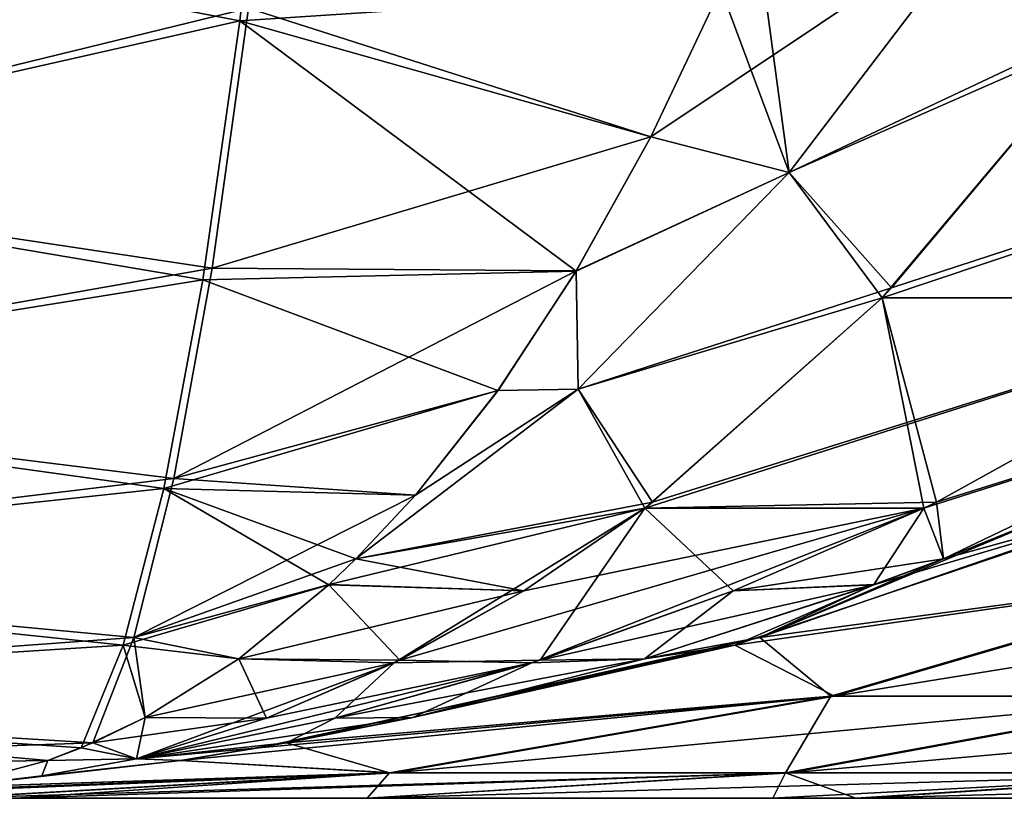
# Model space of a CAD drawing. Header units: millimetres. Extents: x -39 to 39, y -2 to 145.
# Tile 541 of 656: x 19.978 to 21.133, y -2 to -1.087. Entities that reach past the tile are written whole.
import ezdxf

# ---------------------------------------------------------------- set-up
doc = ezdxf.new("R2010")
doc.units = ezdxf.units.MM
doc.header["$LTSCALE"] = 65.185185
for name, color, linetype in [('182', 7, 'CONTINUOUS'), ('231', 7, 'CONTINUOUS'), ('232', 7, 'CONTINUOUS'), ('233', 7, 'CONTINUOUS'), ('239', 7, 'CONTINUOUS'), ('240', 7, 'CONTINUOUS'), ('261', 7, 'CONTINUOUS'), ('262', 7, 'CONTINUOUS'), ('354', 7, 'CONTINUOUS'), ('355', 7, 'CONTINUOUS')]:
    doc.layers.add(name, color=color, linetype=linetype)

msp = doc.modelspace()

# ---------------------------------------------------------------- linework, layer by layer
at = {"layer": '182', "linetype": 'Continuous'}
for points in [[(25.6621, -2, -19.0072), (22.757, -2, -16.818), (-25.6621, -2, -19.0072), (25.6621, -2, -19.0072)], [(-25.6621, -2, -19.0072), (22.757, -2, -16.818), (-22.757, -2, -16.818), (-25.6621, -2, -19.0072)], [(-25.6124, -2, -19.3134), (25.6621, -2, -19.0072), (-25.6621, -2, -19.0072), (-25.6124, -2, -19.3134)], [(-25.6621, -2, 19.0072), (-22.757, -2, 16.818), (25.6621, -2, 19.0072), (-25.6621, -2, 19.0072)], [(-25.6124, -2, 19.3134), (-25.6621, -2, 19.0072), (25.6124, -2, 19.3134), (-25.6124, -2, 19.3134)], [(25.6124, -2, 19.3134), (-25.6621, -2, 19.0072), (25.6621, -2, 19.0072), (25.6124, -2, 19.3134)], [(25.6124, -2, -19.3134), (25.6621, -2, -19.0072), (-25.6124, -2, -19.3134), (25.6124, -2, -19.3134)], [(-25.5716, -2, -19.6218), (25.6124, -2, -19.3134), (-25.6124, -2, -19.3134), (-25.5716, -2, -19.6218)], [(-25.5716, -2, 19.6218), (-25.6124, -2, 19.3134), (25.5716, -2, 19.6218), (-25.5716, -2, 19.6218)], [(25.5716, -2, 19.6218), (-25.6124, -2, 19.3134), (25.6124, -2, 19.3134), (25.5716, -2, 19.6218)], [(25.5716, -2, -19.6218), (25.6124, -2, -19.3134), (-25.5716, -2, -19.6218), (25.5716, -2, -19.6218)], [(-24.9558, -2, -19.8896), (25.5716, -2, -19.6218), (-25.5716, -2, -19.6218), (-24.9558, -2, -19.8896)], [(-24.9455, -2, 19.8944), (-25.5716, -2, 19.6218), (24.9558, -2, 19.8896), (-24.9455, -2, 19.8944)], [(24.9558, -2, 19.8896), (-25.5716, -2, 19.6218), (25.5716, -2, 19.6218), (24.9558, -2, 19.8896)], [(24.9455, -2, -19.8944), (25.5716, -2, -19.6218), (-24.9558, -2, -19.8896), (24.9455, -2, -19.8944)], [(-24.7834, -2, -19.973), (24.9455, -2, -19.8944), (-24.9558, -2, -19.8896), (-24.7834, -2, -19.973)], [(-24.7838, -2, 19.9728), (-24.9455, -2, 19.8944), (24.7834, -2, 19.973), (-24.7838, -2, 19.9728)], [(24.7834, -2, 19.973), (-24.9455, -2, 19.8944), (24.9558, -2, 19.8896), (24.7834, -2, 19.973)], [(-24.0289, -2, 20.3857), (-24.7838, -2, 19.9728), (24.0289, -2, 20.3857), (-24.0289, -2, 20.3857)], [(24.0289, -2, 20.3857), (-24.7838, -2, 19.9728), (24.7834, -2, 19.973), (24.0289, -2, 20.3857)], [(24.7838, -2, -19.9728), (24.9455, -2, -19.8944), (-24.7834, -2, -19.973), (24.7838, -2, -19.9728)], [(-24.0289, -2, -20.3857), (24.7838, -2, -19.9728), (-24.7834, -2, -19.973), (-24.0289, -2, -20.3857)], [(24.0289, -2, -20.3857), (24.7838, -2, -19.9728), (-24.0289, -2, -20.3857), (24.0289, -2, -20.3857)], [(-23.3054, -2, -20.8616), (24.0289, -2, -20.3857), (-24.0289, -2, -20.3857), (-23.3054, -2, -20.8616)], [(-23.3063, -2, 20.861), (-24.0289, -2, 20.3857), (23.3054, -2, 20.8616), (-23.3063, -2, 20.861)], [(23.3054, -2, 20.8616), (-24.0289, -2, 20.3857), (24.0289, -2, 20.3857), (23.3054, -2, 20.8616)], [(-23.1622, -2, 20.9661), (-23.3063, -2, 20.861), (23.1714, -2, 20.9592), (-23.1622, -2, 20.9661)], [(23.1714, -2, 20.9592), (-23.3063, -2, 20.861), (23.3054, -2, 20.8616), (23.1714, -2, 20.9592)], [(23.3063, -2, -20.861), (24.0289, -2, -20.3857), (-23.3054, -2, -20.8616), (23.3063, -2, -20.861)], [(-23.1714, -2, -20.9592), (23.3063, -2, -20.861), (-23.3054, -2, -20.8616), (-23.1714, -2, -20.9592)], [(23.1622, -2, -20.9661), (23.3063, -2, -20.861), (-23.1714, -2, -20.9592), (23.1622, -2, -20.9661)], [(-22.6214, -2, -21.3954), (23.1622, -2, -20.9661), (-23.1714, -2, -20.9592), (-22.6214, -2, -21.3954)], [(-22.6222, -2, 21.3947), (-23.1622, -2, 20.9661), (22.6214, -2, 21.3954), (-22.6222, -2, 21.3947)], [(22.6214, -2, 21.3954), (-23.1622, -2, 20.9661), (23.1714, -2, 20.9592), (22.6214, -2, 21.3954)], [(22.757, -2, -16.818), (0, -2, -16.4306), (-22.757, -2, -16.818), (22.757, -2, -16.818)], [(-22.757, -2, 16.818), (0, -2, 16.4306), (22.757, -2, 16.818), (-22.757, -2, 16.818)], [(25.6621, -2, 19.0072), (-22.757, -2, 16.818), (22.757, -2, 16.818), (25.6621, -2, 19.0072)], [(-22.3576, -2, 21.6271), (-22.6222, -2, 21.3947), (22.366, -2, 21.6194), (-22.3576, -2, 21.6271)], [(22.366, -2, 21.6194), (-22.6222, -2, 21.3947), (22.6214, -2, 21.3954), (22.366, -2, 21.6194)], [(22.6222, -2, -21.3947), (23.1622, -2, -20.9661), (-22.6214, -2, -21.3954), (22.6222, -2, -21.3947)], [(-22.366, -2, -21.6194), (22.6222, -2, -21.3947), (-22.6214, -2, -21.3954), (-22.366, -2, -21.6194)], [(22.3576, -2, -21.6271), (22.6222, -2, -21.3947), (-22.366, -2, -21.6194), (22.3576, -2, -21.6271)], [(-21.9832, -2, -21.984), (22.3576, -2, -21.6271), (-22.366, -2, -21.6194), (-21.9832, -2, -21.984)], [(-21.984, -2, 21.9832), (-22.3576, -2, 21.6271), (21.9832, -2, 21.984), (-21.984, -2, 21.9832)], [(21.9832, -2, 21.984), (-22.3576, -2, 21.6271), (22.366, -2, 21.6194), (21.9832, -2, 21.984)], [(-21.6194, -2, 22.366), (-21.984, -2, 21.9832), (21.6271, -2, 22.3576), (-21.6194, -2, 22.366)], [(21.6271, -2, 22.3576), (-21.984, -2, 21.9832), (21.9832, -2, 21.984), (21.6271, -2, 22.3576)], [(21.984, -2, -21.9832), (22.3576, -2, -21.6271), (-21.9832, -2, -21.984), (21.984, -2, -21.9832)], [(-21.6271, -2, -22.3576), (21.984, -2, -21.9832), (-21.9832, -2, -21.984), (-21.6271, -2, -22.3576)], [(21.6194, -2, -22.366), (21.984, -2, -21.9832), (-21.6271, -2, -22.3576), (21.6194, -2, -22.366)], [(-21.3947, -2, -22.6222), (21.6194, -2, -22.366), (-21.6271, -2, -22.3576), (-21.3947, -2, -22.6222)], [(-21.3954, -2, 22.6214), (-21.6194, -2, 22.366), (21.3947, -2, 22.6222), (-21.3954, -2, 22.6214)], [(21.3947, -2, 22.6222), (-21.6194, -2, 22.366), (21.6271, -2, 22.3576), (21.3947, -2, 22.6222)], [(-20.9592, -2, 23.1714), (-21.3954, -2, 22.6214), (20.9661, -2, 23.1622), (-20.9592, -2, 23.1714)], [(20.9661, -2, 23.1622), (-21.3954, -2, 22.6214), (21.3947, -2, 22.6222), (20.9661, -2, 23.1622)], [(21.3954, -2, -22.6214), (21.6194, -2, -22.366), (-21.3947, -2, -22.6222), (21.3954, -2, -22.6214)], [(-20.9661, -2, -23.1622), (21.3954, -2, -22.6214), (-21.3947, -2, -22.6222), (-20.9661, -2, -23.1622)], [(20.9592, -2, -23.1714), (21.3954, -2, -22.6214), (-20.9661, -2, -23.1622), (20.9592, -2, -23.1714)], [(-20.861, -2, -23.3063), (20.9592, -2, -23.1714), (-20.9661, -2, -23.1622), (-20.861, -2, -23.3063)], [(-20.8616, -2, 23.3054), (-20.9592, -2, 23.1714), (20.861, -2, 23.3063), (-20.8616, -2, 23.3054)], [(20.861, -2, 23.3063), (-20.9592, -2, 23.1714), (20.9661, -2, 23.1622), (20.861, -2, 23.3063)], [(-20.3857, -2, 24.0289), (-20.8616, -2, 23.3054), (20.3857, -2, 24.0289), (-20.3857, -2, 24.0289)], [(20.3857, -2, 24.0289), (-20.8616, -2, 23.3054), (20.861, -2, 23.3063), (20.3857, -2, 24.0289)], [(20.8616, -2, -23.3054), (20.9592, -2, -23.1714), (-20.861, -2, -23.3063), (20.8616, -2, -23.3054)], [(-20.3857, -2, -24.0289), (20.8616, -2, -23.3054), (-20.861, -2, -23.3063), (-20.3857, -2, -24.0289)], [(20.3857, -2, -24.0289), (20.8616, -2, -23.3054), (-20.3857, -2, -24.0289), (20.3857, -2, -24.0289)], [(-19.9728, -2, -24.7838), (20.3857, -2, -24.0289), (-20.3857, -2, -24.0289), (-19.9728, -2, -24.7838)], [(19.9728, -2, 24.7838), (-20.3857, -2, 24.0289), (20.3857, -2, 24.0289), (19.9728, -2, 24.7838)], [(19.973, -2, -24.7834), (20.3857, -2, -24.0289), (-19.9728, -2, -24.7838), (19.973, -2, -24.7834)], [(1.095, -2, -16.3952), (0, -2, -16.4306), (22.757, -2, -16.818), (1.095, -2, -16.3952)], [(0, -2, 16.4306), (1.0946, -2, 16.3952), (22.757, -2, 16.818), (0, -2, 16.4306)], [(1.0946, -2, 16.3952), (2.1873, -2, 16.2847), (22.757, -2, 16.818), (1.0946, -2, 16.3952)], [(2.1881, -2, -16.2846), (1.095, -2, -16.3952), (22.757, -2, -16.818), (2.1881, -2, -16.2846)], [(2.1873, -2, 16.2847), (3.2814, -2, 16.0991), (22.757, -2, 16.818), (2.1873, -2, 16.2847)], [(3.2826, -2, -16.0988), (2.1881, -2, -16.2846), (22.757, -2, -16.818), (3.2826, -2, -16.0988)], [(3.2814, -2, 16.0991), (4.3716, -2, 15.8384), (22.757, -2, 16.818), (3.2814, -2, 16.0991)], [(4.3733, -2, -15.838), (3.2826, -2, -16.0988), (25.9433, -2, -11.2991), (4.3733, -2, -15.838)], [(25.9433, -2, -11.2991), (3.2826, -2, -16.0988), (22.757, -2, -16.818), (25.9433, -2, -11.2991)], [(4.3716, -2, 15.8384), (5.4428, -2, 15.5025), (22.757, -2, 16.818), (4.3716, -2, 15.8384)], [(5.4448, -2, -15.5018), (4.3733, -2, -15.838), (25.9433, -2, -11.2991), (5.4448, -2, -15.5018)], [(5.4428, -2, 15.5025), (6.4966, -2, 15.0915), (22.757, -2, 16.818), (5.4428, -2, 15.5025)], [(6.4988, -2, -15.0906), (5.4448, -2, -15.5018), (25.9433, -2, -11.2991), (6.4988, -2, -15.0906)], [(6.4966, -2, 15.0915), (7.5171, -2, 14.61), (22.757, -2, 16.818), (6.4966, -2, 15.0915)], [(7.5193, -2, -14.6089), (6.4988, -2, -15.0906), (25.9433, -2, -11.2991), (7.5193, -2, -14.6089)], [(7.5171, -2, 14.61), (8.5059, -2, 14.0571), (22.757, -2, 16.818), (7.5171, -2, 14.61)], [(8.5079, -2, -14.056), (7.5193, -2, -14.6089), (25.9433, -2, -11.2991), (8.5079, -2, -14.056)], [(8.5059, -2, 14.0571), (9.4504, -2, 13.4409), (22.757, -2, 16.818), (8.5059, -2, 14.0571)], [(9.4522, -2, -13.4396), (8.5079, -2, -14.056), (25.9433, -2, -11.2991), (9.4522, -2, -13.4396)], [(9.4504, -2, 13.4409), (10.3492, -2, 12.7614), (22.757, -2, 16.818), (9.4504, -2, 13.4409)], [(10.3508, -2, -12.7602), (9.4522, -2, -13.4396), (25.9433, -2, -11.2991), (10.3508, -2, -12.7602)], [(10.3492, -2, 12.7614), (11.1973, -2, 12.0245), (22.757, -2, 16.818), (10.3492, -2, 12.7614)], [(11.1986, -2, -12.0232), (10.3508, -2, -12.7602), (25.9433, -2, -11.2991), (11.1986, -2, -12.0232)], [(11.1973, -2, 12.0245), (11.9918, -2, 11.2322), (25.9433, -2, 11.2991), (11.1973, -2, 12.0245)], [(22.757, -2, 16.818), (11.1973, -2, 12.0245), (25.9433, -2, 11.2991), (22.757, -2, 16.818)], [(11.993, -2, -11.2308), (11.1986, -2, -12.0232), (25.9433, -2, -11.2991), (11.993, -2, -11.2308)], [(11.9918, -2, 11.2322), (12.7304, -2, 10.3877), (29.669, -2, 10.6167), (11.9918, -2, 11.2322)], [(11.9918, -2, 11.2322), (29.669, -2, 10.6167), (25.9433, -2, 11.2991), (11.9918, -2, 11.2322)], [(12.7315, -2, -10.3863), (11.993, -2, -11.2308), (29.669, -2, -10.6168), (12.7315, -2, -10.3863)], [(29.669, -2, -10.6168), (11.993, -2, -11.2308), (25.9433, -2, -11.2991), (29.669, -2, -10.6168)], [(12.7304, -2, 10.3877), (13.4093, -2, 9.4948), (29.7193, -2, 9.7533), (12.7304, -2, 10.3877)], [(29.669, -2, 10.6167), (12.7304, -2, 10.3877), (29.7193, -2, 9.7533), (29.669, -2, 10.6167)], [(13.4104, -2, -9.4933), (12.7315, -2, -10.3863), (29.737, -2, -9.5874), (13.4104, -2, -9.4933)], [(29.737, -2, -9.5874), (12.7315, -2, -10.3863), (29.7194, -2, -9.7523), (29.737, -2, -9.5874)], [(29.7194, -2, -9.7523), (12.7315, -2, -10.3863), (29.669, -2, -10.6168), (29.7194, -2, -9.7523)], [(13.4093, -2, 9.4948), (14.0275, -2, 8.5553), (29.8395, -2, 8.8941), (13.4093, -2, 9.4948)], [(29.7193, -2, 9.7533), (13.4093, -2, 9.4948), (29.7383, -2, 9.576), (29.7193, -2, 9.7533)], [(29.7383, -2, 9.576), (13.4093, -2, 9.4948), (29.8395, -2, 8.8941), (29.7383, -2, 9.576)], [(14.0285, -2, -8.5537), (13.4104, -2, -9.4933), (29.906, -2, -8.5598), (14.0285, -2, -8.5537)], [(29.906, -2, -8.5598), (13.4104, -2, -9.4933), (29.8397, -2, -8.8931), (29.906, -2, -8.5598)], [(29.8397, -2, -8.8931), (13.4104, -2, -9.4933), (29.737, -2, -9.5874), (29.8397, -2, -8.8931)], [(14.0275, -2, 8.5553), (14.5789, -2, 7.5772), (29.9084, -2, 8.5486), (14.0275, -2, 8.5553)], [(29.8395, -2, 8.8941), (14.0275, -2, 8.5553), (29.9084, -2, 8.5486), (29.8395, -2, 8.8941)], [(14.5798, -2, -7.5755), (14.0285, -2, -8.5537), (30.0303, -2, -8.046), (14.5798, -2, -7.5755)], [(30.0303, -2, -8.046), (14.0285, -2, -8.5537), (29.906, -2, -8.5598), (30.0303, -2, -8.046)], [(14.5789, -2, 7.5772), (15.0641, -2, 6.56), (30.1793, -2, 7.54), (14.5789, -2, 7.5772)], [(29.9084, -2, 8.5486), (14.5789, -2, 7.5772), (30.03, -2, 8.0471), (29.9084, -2, 8.5486)], [(30.03, -2, 8.0471), (14.5789, -2, 7.5772), (30.1793, -2, 7.54), (30.03, -2, 8.0471)], [(15.0649, -2, -6.5582), (14.5798, -2, -7.5755), (30.5421, -2, -6.576), (15.0649, -2, -6.5582)], [(30.5421, -2, -6.576), (14.5798, -2, -7.5755), (30.2888, -2, -7.2172), (30.5421, -2, -6.576)], [(30.2888, -2, -7.2172), (14.5798, -2, -7.5755), (30.1758, -2, -7.5509), (30.2888, -2, -7.2172)], [(30.1758, -2, -7.5509), (14.5798, -2, -7.5755), (30.0303, -2, -8.046), (30.1758, -2, -7.5509)], [(15.0641, -2, 6.56), (15.4772, -2, 5.5153), (30.6139, -2, 6.414), (15.0641, -2, 6.56)], [(30.1793, -2, 7.54), (15.0641, -2, 6.56), (30.2884, -2, 7.2182), (30.1793, -2, 7.54)], [(30.2884, -2, 7.2182), (15.0641, -2, 6.56), (30.5467, -2, 6.5655), (30.2884, -2, 7.2182)], [(30.5467, -2, 6.5655), (15.0641, -2, 6.56), (30.6139, -2, 6.414), (30.5467, -2, 6.5655)], [(15.4779, -2, -5.5135), (15.0649, -2, -6.5582), (31.0025, -2, -5.6401), (15.4779, -2, -5.5135)], [(31.0025, -2, -5.6401), (15.0649, -2, -6.5582), (30.6143, -2, -6.413), (31.0025, -2, -5.6401)], [(30.6143, -2, -6.413), (15.0649, -2, -6.5582), (30.5421, -2, -6.576), (30.6143, -2, -6.413)], [(15.4772, -2, 5.5153), (15.8187, -2, 4.4418), (31.4495, -2, 4.9055), (15.4772, -2, 5.5153)], [(30.6139, -2, 6.414), (15.4772, -2, 5.5153), (31.0025, -2, 5.6401), (30.6139, -2, 6.414)], [(31.0025, -2, 5.6401), (15.4772, -2, 5.5153), (31.4495, -2, 4.9055), (31.0025, -2, 5.6401)], [(15.8192, -2, -4.4399), (15.4779, -2, -5.5135), (31.5506, -2, -4.7564), (15.8192, -2, -4.4399)], [(31.5506, -2, -4.7564), (15.4779, -2, -5.5135), (31.4498, -2, -4.905), (31.5506, -2, -4.7564)], [(31.4498, -2, -4.905), (15.4779, -2, -5.5135), (31.0025, -2, -5.6401), (31.4498, -2, -4.905)], [(15.8187, -2, 4.4418), (16.0853, -2, 3.3507), (31.9566, -2, 4.2072), (15.8187, -2, 4.4418)], [(31.4495, -2, 4.9055), (15.8187, -2, 4.4418), (31.5572, -2, 4.7469), (31.4495, -2, 4.9055)], [(31.5572, -2, 4.7469), (15.8187, -2, 4.4418), (31.9566, -2, 4.2072), (31.5572, -2, 4.7469)], [(16.0857, -2, -3.3489), (15.8192, -2, -4.4399), (31.6475, -2, -3.4014), (16.0857, -2, -3.3489)], [(31.6475, -2, -3.4014), (15.8192, -2, -4.4399), (31.7105, -2, -3.5824), (31.6475, -2, -3.4014)], [(31.7105, -2, -3.5824), (15.8192, -2, -4.4399), (31.9566, -2, -4.2072), (31.7105, -2, -3.5824)], [(31.9566, -2, -4.2072), (15.8192, -2, -4.4399), (31.5506, -2, -4.7564), (31.9566, -2, -4.2072)], [(16.0853, -2, 3.3507), (16.2768, -2, 2.2418), (31.4059, -2, 2.5761), (16.0853, -2, 3.3507)], [(31.9566, -2, 4.2072), (16.0853, -2, 3.3507), (31.7066, -2, 3.5716), (31.9566, -2, 4.2072)], [(31.7066, -2, 3.5716), (16.0853, -2, 3.3507), (31.6477, -2, 3.402), (31.7066, -2, 3.5716)], [(31.6477, -2, 3.402), (16.0853, -2, 3.3507), (31.4059, -2, 2.5761), (31.6477, -2, 3.402)], [(16.2771, -2, -2.2399), (16.0857, -2, -3.3489), (31.4059, -2, -2.5761), (16.2771, -2, -2.2399)], [(31.4059, -2, -2.5761), (16.0857, -2, -3.3489), (31.6475, -2, -3.4014), (31.4059, -2, -2.5761)], [(16.2768, -2, 2.2418), (16.3921, -2, 1.1244), (31.231, -2, 1.7291), (16.2768, -2, 2.2418)], [(31.4059, -2, 2.5761), (16.2768, -2, 2.2418), (31.231, -2, 1.7291), (31.4059, -2, 2.5761)], [(16.3922, -2, -1.1226), (16.2771, -2, -2.2399), (31.2051, -2, -1.5643), (16.3922, -2, -1.1226)], [(31.2051, -2, -1.5643), (16.2771, -2, -2.2399), (31.2308, -2, -1.7281), (31.2051, -2, -1.5643)], [(31.2308, -2, -1.7281), (16.2771, -2, -2.2399), (31.4059, -2, -2.5761), (31.2308, -2, -1.7281)], [(16.3921, -2, 1.1244), (16.4305, -2, 0.0009), (31.1247, -2, 0.868), (16.3921, -2, 1.1244)], [(31.231, -2, 1.7291), (16.3921, -2, 1.1244), (31.2034, -2, 1.5529), (31.231, -2, 1.7291)], [(31.2034, -2, 1.5529), (16.3921, -2, 1.1244), (31.1247, -2, 0.868), (31.2034, -2, 1.5529)], [(16.4305, -2, 0.0009), (16.3922, -2, -1.1226), (31.0895, -2, 0.0005), (16.4305, -2, 0.0009)], [(31.0895, -2, 0.0005), (16.3922, -2, -1.1226), (31.1024, -2, -0.5279), (31.0895, -2, 0.0005)], [(31.1024, -2, -0.5279), (16.3922, -2, -1.1226), (31.1246, -2, -0.867), (31.1024, -2, -0.5279)], [(31.1246, -2, -0.867), (16.3922, -2, -1.1226), (31.2051, -2, -1.5643), (31.1246, -2, -0.867)], [(31.1247, -2, 0.868), (16.4305, -2, 0.0009), (31.1019, -2, 0.5165), (31.1247, -2, 0.868)], [(31.1019, -2, 0.5165), (16.4305, -2, 0.0009), (31.0895, -2, 0.0005), (31.1019, -2, 0.5165)]]:
    msp.add_3dface(points, dxfattribs=at)
at = {"layer": '231', "linetype": 'Continuous'}
for points in [[(21.4863, -1.4128, 27.4874), (21.2513, -1.1032, 28.381), (20.9898, -1.4128, 27.8684), (21.4863, -1.4128, 27.4874)], [(20.9898, -1.4128, 27.8684), (21.2513, -1.1032, 28.381), (21.0011, -1.4011, 27.8905), (20.9898, -1.4128, 27.8684)], [(21.0011, -1.4011, -27.8904), (21.9137, -1.1032, -27.8727), (20.9898, -1.4128, -27.8684), (21.0011, -1.4011, -27.8904)], [(20.9898, -1.4128, -27.8684), (21.9137, -1.1032, -27.8727), (21.4863, -1.4128, -27.4874), (20.9898, -1.4128, -27.8684)], [(21.2513, -1.1032, -28.381), (21.9137, -1.1032, -27.8727), (21.0011, -1.4011, -27.8904), (21.2513, -1.1032, -28.381)], [(21.039, -1.6598, 27.0793), (20.9898, -1.4128, 27.8684), (20.7113, -1.6598, 27.3307), (21.039, -1.6598, 27.0793)], [(20.7113, -1.6598, 27.3307), (20.9898, -1.4128, 27.8684), (20.7205, -1.6528, 27.3484), (20.7113, -1.6598, 27.3307)], [(20.7205, -1.6528, -27.3483), (21.4863, -1.4128, -27.4874), (20.7113, -1.6598, -27.3307), (20.7205, -1.6528, -27.3483)], [(20.7113, -1.6598, -27.3307), (21.4863, -1.4128, -27.4874), (21.0536, -1.6528, -27.0927), (20.7113, -1.6598, -27.3307)], [(20.9898, -1.4128, -27.8684), (21.4863, -1.4128, -27.4874), (20.7205, -1.6528, -27.3483), (20.9898, -1.4128, -27.8684)], [(21.4863, -1.4128, 27.4874), (20.9898, -1.4128, 27.8684), (21.0536, -1.6528, 27.0927), (21.4863, -1.4128, 27.4874)], [(21.0536, -1.6528, 27.0927), (20.9898, -1.4128, 27.8684), (21.039, -1.6598, 27.0793), (21.0536, -1.6528, 27.0927)], [(20.5887, -1.8379, 26.661), (20.7113, -1.6598, 27.3307), (20.4173, -1.8411, 26.7754), (20.5887, -1.8379, 26.661)], [(20.4173, -1.8411, 26.7754), (20.7113, -1.6598, 27.3307), (20.5693, -1.7568, 27.0609), (20.4173, -1.8411, 26.7754)], [(20.5692, -1.7568, -27.0609), (21.039, -1.6598, -27.0793), (20.4238, -1.8379, -26.7875), (20.5692, -1.7568, -27.0609)], [(20.4238, -1.8379, -26.7875), (21.039, -1.6598, -27.0793), (20.5787, -1.8411, -26.6516), (20.4238, -1.8379, -26.7875)], [(20.7113, -1.6598, -27.3307), (21.039, -1.6598, -27.0793), (20.5692, -1.7568, -27.0609), (20.7113, -1.6598, -27.3307)], [(20.5787, -1.8411, -26.6516), (21.039, -1.6598, -27.0793), (20.8151, -1.7568, -26.8723), (20.5787, -1.8411, -26.6516)], [(20.8151, -1.7568, 26.8722), (20.7113, -1.6598, 27.3307), (20.5887, -1.8379, 26.661), (20.8151, -1.7568, 26.8722)], [(21.039, -1.6598, -27.0793), (20.7113, -1.6598, -27.3307), (21.0536, -1.6528, -27.0927), (21.039, -1.6598, -27.0793)], [(21.039, -1.6598, 27.0793), (20.7113, -1.6598, 27.3307), (20.8151, -1.7568, 26.8722), (21.039, -1.6598, 27.0793)], [(20.3476, -1.9059, 26.4343), (20.4173, -1.8411, 26.7754), (20.1149, -1.9539, 26.2142), (20.3476, -1.9059, 26.4343)], [(20.1149, -1.9539, 26.2142), (20.4173, -1.8411, 26.7754), (20.2673, -1.9059, 26.496), (20.1149, -1.9539, 26.2142)], [(20.2673, -1.9059, -26.496), (20.5787, -1.8411, -26.6516), (20.1149, -1.9539, -26.2142), (20.2673, -1.9059, -26.496)], [(20.1149, -1.9539, -26.2142), (20.5787, -1.8411, -26.6516), (20.3476, -1.9059, -26.4343), (20.1149, -1.9539, -26.2142)], [(20.4238, -1.8379, -26.7875), (20.5787, -1.8411, -26.6516), (20.2673, -1.9059, -26.496), (20.4238, -1.8379, -26.7875)], [(20.5887, -1.8379, 26.661), (20.4173, -1.8411, 26.7754), (20.3476, -1.9059, 26.4343), (20.5887, -1.8379, 26.661)]]:
    msp.add_3dface(points, dxfattribs=at)
at = {"layer": '232', "linetype": 'Continuous'}
for points in [[(20.8172, -1.8205, 26.386), (21.4403, -1.7319, 25.6813), (21.3608, -1.6368, 26.5812), (20.8172, -1.8205, 26.386)], [(20.8172, -1.8205, 26.386), (21.3608, -1.6368, 26.5812), (20.98, -1.7495, 26.6799), (20.8172, -1.8205, 26.386)], [(20.98, -1.7495, 26.6799), (21.3608, -1.6368, 26.5812), (21.0619, -1.7192, 26.7346), (20.98, -1.7495, 26.6799)], [(21.0619, -1.7192, 26.7346), (21.3608, -1.6368, 26.5812), (21.2458, -1.6445, 26.8562), (21.0619, -1.7192, 26.7346)], [(20.9339, -1.8803, 25.4413), (21.4403, -1.7319, 25.6813), (20.8172, -1.8205, 26.386), (20.9339, -1.8803, 25.4413)], [(21.373, -1.8803, 24.6217), (21.8533, -1.7319, 24.9102), (20.9339, -1.8803, 25.4413), (21.373, -1.8803, 24.6217)], [(20.9339, -1.8803, 25.4413), (21.8533, -1.7319, 24.9102), (21.4403, -1.7319, 25.6813), (20.9339, -1.8803, 25.4413)], [(20.7109, -1.8365, 26.4982), (20.8172, -1.8205, 26.386), (20.98, -1.7495, 26.6799), (20.7109, -1.8365, 26.4982)], [(20.2581, -1.9408, 26.1851), (20.9339, -1.8803, 25.4413), (20.8172, -1.8205, 26.386), (20.2581, -1.9408, 26.1851)], [(20.2581, -1.9408, 26.1851), (20.8172, -1.8205, 26.386), (20.4392, -1.9053, 26.3116), (20.2581, -1.9408, 26.1851)], [(20.4392, -1.9053, 26.3116), (20.8172, -1.8205, 26.386), (20.7109, -1.8365, 26.4982), (20.4392, -1.9053, 26.3116)], [(20.4165, -1.97, 25.1959), (20.9339, -1.8803, 25.4413), (20.1663, -1.9556, 26.1204), (20.4165, -1.97, 25.1959)], [(20.1663, -1.9556, 26.1204), (20.9339, -1.8803, 25.4413), (20.2581, -1.9408, 26.1851), (20.1663, -1.9556, 26.1204)], [(20.882, -1.97, 24.3269), (21.373, -1.8803, 24.6217), (20.4165, -1.97, 25.1959), (20.882, -1.97, 24.3269)], [(20.4165, -1.97, 25.1959), (21.373, -1.8803, 24.6217), (20.9339, -1.8803, 25.4413), (20.4165, -1.97, 25.1959)], [(21.4304, -1.97, 23.5075), (21.8901, -1.8803, 23.849), (20.882, -1.97, 24.3269), (21.4304, -1.97, 23.5075)], [(20.882, -1.97, 24.3269), (21.8901, -1.8803, 23.849), (21.373, -1.8803, 24.6217), (20.882, -1.97, 24.3269)], [(19.893, -1.9871, 25.9251), (20.4165, -1.97, 25.1959), (20.1663, -1.9556, 26.1204), (19.893, -1.9871, 25.9251)], [(19.6218, -2, 25.5716), (19.8944, -2, 24.9455), (20.4165, -1.97, 25.1959), (19.6218, -2, 25.5716)], [(19.6218, -2, 25.5716), (20.4165, -1.97, 25.1959), (19.7578, -1.9967, 25.7489), (19.6218, -2, 25.5716)], [(19.7578, -1.9967, 25.7489), (20.4165, -1.97, 25.1959), (19.893, -1.9871, 25.9251), (19.7578, -1.9967, 25.7489)], [(19.8944, -2, 24.9455), (19.9728, -2, 24.7838), (20.882, -1.97, 24.3269), (19.8944, -2, 24.9455)], [(19.8944, -2, 24.9455), (20.882, -1.97, 24.3269), (20.4165, -1.97, 25.1959), (19.8944, -2, 24.9455)], [(19.9728, -2, 24.7838), (20.3857, -2, 24.0289), (20.882, -1.97, 24.3269), (19.9728, -2, 24.7838)], [(20.3857, -2, 24.0289), (20.861, -2, 23.3063), (21.4304, -1.97, 23.5075), (20.3857, -2, 24.0289)], [(20.3857, -2, 24.0289), (21.4304, -1.97, 23.5075), (20.882, -1.97, 24.3269), (20.3857, -2, 24.0289)], [(20.861, -2, 23.3063), (20.9661, -2, 23.1622), (21.4304, -1.97, 23.5075), (20.861, -2, 23.3063)], [(20.9661, -2, 23.1622), (21.3947, -2, 22.6222), (22.0563, -1.97, 22.7458), (20.9661, -2, 23.1622)], [(20.9661, -2, 23.1622), (22.0563, -1.97, 22.7458), (21.4304, -1.97, 23.5075), (20.9661, -2, 23.1622)]]:
    msp.add_3dface(points, dxfattribs=at)
at = {"layer": '233', "linetype": 'Continuous'}
for points in [[(19.5435, -0.9534, 28.8778), (19.4562, -1.2659, 28.3975), (20.2462, -1.0733, 28.6097), (19.5435, -0.9534, 28.8778)], [(20.8006, -1.0505, 28.619), (20.2462, -1.0733, 28.6097), (20.7185, -1.2241, 28.3443), (20.8006, -1.0505, 28.619)], [(20.2462, -1.0733, 28.6097), (19.4562, -1.2659, 28.3975), (20.2037, -1.378, 28.0909), (20.2462, -1.0733, 28.6097)], [(20.2462, -1.0733, 28.6097), (20.2037, -1.378, 28.0909), (20.7185, -1.2241, 28.3443), (20.2462, -1.0733, 28.6097)], [(20.7185, -1.2241, 28.3443), (20.2037, -1.378, 28.0909), (20.631, -1.3814, 28.0607), (20.7185, -1.2241, 28.3443)], [(19.4562, -1.2659, 28.3975), (19.3635, -1.5264, 27.888), (20.2037, -1.378, 28.0909), (19.4562, -1.2659, 28.3975)], [(20.2037, -1.378, 28.0909), (19.3635, -1.5264, 27.888), (20.1587, -1.625, 27.5425), (20.2037, -1.378, 28.0909)], [(20.2037, -1.378, 28.0909), (20.1587, -1.625, 27.5425), (20.631, -1.3814, 28.0607), (20.2037, -1.378, 28.0909)], [(20.631, -1.3814, 28.0607), (20.1587, -1.625, 27.5425), (20.5391, -1.5217, 27.7698), (20.631, -1.3814, 28.0607)], [(20.5391, -1.5217, 27.7698), (20.1587, -1.625, 27.5425), (20.4423, -1.6444, 27.4728), (20.5391, -1.5217, 27.7698)], [(19.3635, -1.5264, 27.888), (19.2666, -1.7319, 27.3548), (20.1587, -1.625, 27.5425), (19.3635, -1.5264, 27.888)], [(20.1587, -1.625, 27.5425), (19.2666, -1.7319, 27.3548), (20.1118, -1.8114, 26.9708), (20.1587, -1.625, 27.5425)], [(20.1587, -1.625, 27.5425), (20.1118, -1.8114, 26.9708), (20.4423, -1.6444, 27.4728), (20.1587, -1.625, 27.5425)], [(20.4423, -1.6444, 27.4728), (20.1118, -1.8114, 26.9708), (20.3724, -1.7192, 27.2637), (20.4423, -1.6444, 27.4728)], [(20.3724, -1.7192, 27.2637), (20.1118, -1.8114, 26.9708), (20.3408, -1.7494, 27.1705), (20.3724, -1.7192, 27.2637)], [(19.2666, -1.7319, 27.3548), (19.1663, -1.8803, 26.8035), (20.1118, -1.8114, 26.9708), (19.2666, -1.7319, 27.3548)], [(20.3408, -1.7494, 27.1705), (20.1118, -1.8114, 26.9708), (20.235, -1.8365, 26.8635), (20.3408, -1.7494, 27.1705)], [(20.1118, -1.8114, 26.9708), (19.1663, -1.8803, 26.8035), (20.0634, -1.935, 26.3824), (20.1118, -1.8114, 26.9708)], [(20.1118, -1.8114, 26.9708), (20.0634, -1.935, 26.3824), (20.125, -1.9053, 26.5528), (20.1118, -1.8114, 26.9708)], [(20.1118, -1.8114, 26.9708), (20.125, -1.9053, 26.5528), (20.235, -1.8365, 26.8635), (20.1118, -1.8114, 26.9708)], [(19.1663, -1.8803, 26.8035), (19.0639, -1.97, 26.2401), (20.0634, -1.935, 26.3824), (19.1663, -1.8803, 26.8035)], [(20.0634, -1.935, 26.3824), (19.0639, -1.97, 26.2401), (20.0109, -1.9556, 26.2396), (20.0634, -1.935, 26.3824)], [(19.0639, -1.97, 26.2401), (19.893, -1.9871, 25.9251), (20.0109, -1.9556, 26.2396), (19.0639, -1.97, 26.2401)]]:
    msp.add_3dface(points, dxfattribs=at)
at = {"layer": '239', "linetype": 'Continuous'}
for points in [[(20.8006, -1.0505, 28.619), (20.7185, -1.2241, 28.3443), (21.1142, -0.9594, 28.7064), (20.8006, -1.0505, 28.619)], [(20.7185, -1.2241, 28.3443), (20.8809, -1.266, 28.2461), (21.1142, -0.9594, 28.7064), (20.7185, -1.2241, 28.3443)], [(20.8809, -1.266, 28.2461), (21.2644, -1.0853, 28.407), (21.1142, -0.9594, 28.7064), (20.8809, -1.266, 28.2461)], [(21.2513, -1.1032, 28.381), (21.2644, -1.0853, 28.407), (20.8809, -1.266, 28.2461), (21.2513, -1.1032, 28.381)], [(21.0011, -1.4011, 27.8905), (21.2513, -1.1032, 28.381), (20.8809, -1.266, 28.2461), (21.0011, -1.4011, 27.8905)], [(20.7185, -1.2241, 28.3443), (20.631, -1.3814, 28.0607), (20.8809, -1.266, 28.2461), (20.7185, -1.2241, 28.3443)], [(20.631, -1.3814, 28.0607), (20.633, -1.5199, 27.7634), (20.8809, -1.266, 28.2461), (20.631, -1.3814, 28.0607)], [(20.633, -1.5199, 27.7634), (21.0011, -1.4011, 27.8905), (20.8809, -1.266, 28.2461), (20.633, -1.5199, 27.7634)], [(20.631, -1.3814, 28.0607), (20.5391, -1.5217, 27.7698), (20.633, -1.5199, 27.7634), (20.631, -1.3814, 28.0607)], [(20.9898, -1.4128, 27.8684), (21.0011, -1.4011, 27.8905), (20.633, -1.5199, 27.7634), (20.9898, -1.4128, 27.8684)], [(20.7205, -1.6528, 27.3484), (20.9898, -1.4128, 27.8684), (20.633, -1.5199, 27.7634), (20.7205, -1.6528, 27.3484)], [(20.4423, -1.6444, 27.4728), (20.3724, -1.7192, 27.2637), (20.633, -1.5199, 27.7634), (20.4423, -1.6444, 27.4728)], [(20.3724, -1.7192, 27.2637), (20.7205, -1.6528, 27.3484), (20.633, -1.5199, 27.7634), (20.3724, -1.7192, 27.2637)], [(20.5391, -1.5217, 27.7698), (20.4423, -1.6444, 27.4728), (20.633, -1.5199, 27.7634), (20.5391, -1.5217, 27.7698)], [(20.3724, -1.7192, 27.2637), (20.3408, -1.7494, 27.1705), (20.7113, -1.6598, 27.3307), (20.3724, -1.7192, 27.2637)], [(20.7113, -1.6598, 27.3307), (20.3408, -1.7494, 27.1705), (20.5693, -1.7568, 27.0609), (20.7113, -1.6598, 27.3307)], [(20.3724, -1.7192, 27.2637), (20.7113, -1.6598, 27.3307), (20.7205, -1.6528, 27.3484), (20.3724, -1.7192, 27.2637)], [(20.3408, -1.7494, 27.1705), (20.235, -1.8365, 26.8635), (20.5693, -1.7568, 27.0609), (20.3408, -1.7494, 27.1705)], [(20.235, -1.8365, 26.8635), (20.4173, -1.8411, 26.7754), (20.5693, -1.7568, 27.0609), (20.235, -1.8365, 26.8635)], [(20.235, -1.8365, 26.8635), (20.125, -1.9053, 26.5528), (20.4173, -1.8411, 26.7754), (20.235, -1.8365, 26.8635)], [(20.4173, -1.8411, 26.7754), (20.125, -1.9053, 26.5528), (20.2673, -1.9059, 26.496), (20.4173, -1.8411, 26.7754)], [(20.125, -1.9053, 26.5528), (20.0634, -1.935, 26.3824), (20.2673, -1.9059, 26.496), (20.125, -1.9053, 26.5528)], [(20.0634, -1.935, 26.3824), (20.1149, -1.9539, 26.2142), (20.2673, -1.9059, 26.496), (20.0634, -1.935, 26.3824)], [(20.0634, -1.935, 26.3824), (20.0109, -1.9556, 26.2396), (20.1149, -1.9539, 26.2142), (20.0634, -1.935, 26.3824)], [(20.0109, -1.9556, 26.2396), (19.893, -1.9871, 25.9251), (20.0036, -1.9736, 26.0692), (20.0109, -1.9556, 26.2396)], [(20.1149, -1.9539, 26.2142), (20.0109, -1.9556, 26.2396), (20.0036, -1.9736, 26.0692), (20.1149, -1.9539, 26.2142)]]:
    msp.add_3dface(points, dxfattribs=at)
at = {"layer": '240', "linetype": 'Continuous'}
for points in [[(21.4863, -1.4128, 27.4874), (21.0536, -1.6528, 27.0927), (21.4772, -1.5199, 27.1157), (21.4863, -1.4128, 27.4874)], [(21.039, -1.6598, 27.0793), (21.0619, -1.7192, 26.7346), (21.4772, -1.5199, 27.1157), (21.039, -1.6598, 27.0793)], [(21.0536, -1.6528, 27.0927), (21.039, -1.6598, 27.0793), (21.4772, -1.5199, 27.1157), (21.0536, -1.6528, 27.0927)], [(21.0619, -1.7192, 26.7346), (21.2458, -1.6445, 26.8562), (21.4772, -1.5199, 27.1157), (21.0619, -1.7192, 26.7346)], [(21.0619, -1.7192, 26.7346), (21.039, -1.6598, 27.0793), (20.8151, -1.7568, 26.8722), (21.0619, -1.7192, 26.7346)], [(20.98, -1.7495, 26.6799), (21.0619, -1.7192, 26.7346), (20.8151, -1.7568, 26.8722), (20.98, -1.7495, 26.6799)], [(20.7109, -1.8365, 26.4982), (20.98, -1.7495, 26.6799), (20.5887, -1.8379, 26.661), (20.7109, -1.8365, 26.4982)], [(20.98, -1.7495, 26.6799), (20.8151, -1.7568, 26.8722), (20.5887, -1.8379, 26.661), (20.98, -1.7495, 26.6799)], [(20.4392, -1.9053, 26.3116), (20.7109, -1.8365, 26.4982), (20.3476, -1.9059, 26.4343), (20.4392, -1.9053, 26.3116)], [(20.7109, -1.8365, 26.4982), (20.5887, -1.8379, 26.661), (20.3476, -1.9059, 26.4343), (20.7109, -1.8365, 26.4982)], [(20.2581, -1.9408, 26.1851), (20.4392, -1.9053, 26.3116), (20.1149, -1.9539, 26.2142), (20.2581, -1.9408, 26.1851)], [(20.4392, -1.9053, 26.3116), (20.3476, -1.9059, 26.4343), (20.1149, -1.9539, 26.2142), (20.4392, -1.9053, 26.3116)], [(20.1663, -1.9556, 26.1204), (20.2581, -1.9408, 26.1851), (20.1149, -1.9539, 26.2142), (20.1663, -1.9556, 26.1204)], [(19.893, -1.9871, 25.9251), (20.1663, -1.9556, 26.1204), (20.0036, -1.9736, 26.0692), (19.893, -1.9871, 25.9251)], [(20.1663, -1.9556, 26.1204), (20.1149, -1.9539, 26.2142), (20.0036, -1.9736, 26.0692), (20.1663, -1.9556, 26.1204)]]:
    msp.add_3dface(points, dxfattribs=at)
at = {"layer": '261', "linetype": 'Continuous'}
for points in [[(20.2362, -1.0881, -28.5879), (19.5357, -0.9534, -28.8792), (20.2767, -0.7296, -29.075), (20.2362, -1.0881, -28.5879)], [(20.2362, -1.0881, -28.5879), (20.2767, -0.7296, -29.075), (20.8006, -1.0505, -28.6189), (20.2362, -1.0881, -28.5879)], [(19.4478, -1.2659, -28.3991), (19.5357, -0.9534, -28.8792), (20.2362, -1.0881, -28.5879), (19.4478, -1.2659, -28.3991)], [(20.7184, -1.2241, -28.3442), (20.2362, -1.0881, -28.5879), (20.8006, -1.0505, -28.6189), (20.7184, -1.2241, -28.3442)], [(20.1928, -1.3917, -28.0651), (19.4478, -1.2659, -28.3991), (20.2362, -1.0881, -28.5879), (20.1928, -1.3917, -28.0651)], [(20.1928, -1.3917, -28.0651), (20.2362, -1.0881, -28.5879), (20.631, -1.3815, -28.0606), (20.1928, -1.3917, -28.0651)], [(20.631, -1.3815, -28.0606), (20.2362, -1.0881, -28.5879), (20.7184, -1.2241, -28.3442), (20.631, -1.3815, -28.0606)], [(19.3547, -1.5264, -27.8897), (19.4478, -1.2659, -28.3991), (20.1928, -1.3917, -28.0651), (19.3547, -1.5264, -27.8897)], [(20.539, -1.5217, -27.7697), (20.1928, -1.3917, -28.0651), (20.631, -1.3815, -28.0606), (20.539, -1.5217, -27.7697)], [(20.1469, -1.6368, -27.5127), (19.3547, -1.5264, -27.8897), (20.1928, -1.3917, -28.0651), (20.1469, -1.6368, -27.5127)], [(20.1469, -1.6368, -27.5127), (20.1928, -1.3917, -28.0651), (20.539, -1.5217, -27.7697), (20.1469, -1.6368, -27.5127)], [(20.4423, -1.6445, -27.4727), (20.1469, -1.6368, -27.5127), (20.539, -1.5217, -27.7697), (20.4423, -1.6445, -27.4727)], [(19.2571, -1.7319, -27.3565), (19.3547, -1.5264, -27.8897), (20.1469, -1.6368, -27.5127), (19.2571, -1.7319, -27.3565)], [(20.0991, -1.8205, -26.937), (19.2571, -1.7319, -27.3565), (20.1469, -1.6368, -27.5127), (20.0991, -1.8205, -26.937)], [(20.0991, -1.8205, -26.937), (20.1469, -1.6368, -27.5127), (20.3407, -1.7495, -27.1704), (20.0991, -1.8205, -26.937)], [(20.3407, -1.7495, -27.1704), (20.1469, -1.6368, -27.5127), (20.3724, -1.7192, -27.2637), (20.3407, -1.7495, -27.1704)], [(20.3724, -1.7192, -27.2637), (20.1469, -1.6368, -27.5127), (20.4423, -1.6445, -27.4727), (20.3724, -1.7192, -27.2637)], [(19.1563, -1.8803, -26.8053), (19.2571, -1.7319, -27.3565), (20.0991, -1.8205, -26.937), (19.1563, -1.8803, -26.8053)], [(20.2349, -1.8365, -26.8634), (20.0991, -1.8205, -26.937), (20.3407, -1.7495, -27.1704), (20.2349, -1.8365, -26.8634)], [(20.0497, -1.9408, -26.345), (19.1563, -1.8803, -26.8053), (20.0991, -1.8205, -26.937), (20.0497, -1.9408, -26.345)], [(20.0497, -1.9408, -26.345), (20.0991, -1.8205, -26.937), (20.125, -1.9053, -26.5527), (20.0497, -1.9408, -26.345)], [(20.125, -1.9053, -26.5527), (20.0991, -1.8205, -26.937), (20.2349, -1.8365, -26.8634), (20.125, -1.9053, -26.5527)], [(19.0532, -1.97, -26.242), (19.1563, -1.8803, -26.8053), (20.0109, -1.9556, -26.2396), (19.0532, -1.97, -26.242)], [(20.0109, -1.9556, -26.2396), (19.1563, -1.8803, -26.8053), (20.0497, -1.9408, -26.345), (20.0109, -1.9556, -26.2396)], [(19.893, -1.9871, -25.9251), (19.0532, -1.97, -26.242), (20.0109, -1.9556, -26.2396), (19.893, -1.9871, -25.9251)]]:
    msp.add_3dface(points, dxfattribs=at)
at = {"layer": '262', "linetype": 'Continuous'}
for points in [[(21.3865, -1.625, -26.6003), (21.4361, -1.7319, -25.69), (20.8464, -1.8114, -26.4071), (21.3865, -1.625, -26.6003)], [(21.3865, -1.625, -26.6003), (20.8464, -1.8114, -26.4071), (21.2459, -1.6444, -26.8562), (21.3865, -1.625, -26.6003)], [(21.2459, -1.6444, -26.8562), (20.8464, -1.8114, -26.4071), (21.0619, -1.7192, -26.7346), (21.2459, -1.6444, -26.8562)], [(21.0619, -1.7192, -26.7346), (20.8464, -1.8114, -26.4071), (20.9801, -1.7494, -26.6799), (21.0619, -1.7192, -26.7346)], [(21.4361, -1.7319, -25.69), (20.9296, -1.8803, -25.4505), (20.8464, -1.8114, -26.4071), (21.4361, -1.7319, -25.69)], [(20.9296, -1.8803, -25.4505), (21.4361, -1.7319, -25.69), (21.3677, -1.8803, -24.6305), (20.9296, -1.8803, -25.4505)], [(20.9801, -1.7494, -26.6799), (20.8464, -1.8114, -26.4071), (20.7109, -1.8365, -26.4982), (20.9801, -1.7494, -26.6799)], [(20.8464, -1.8114, -26.4071), (20.9296, -1.8803, -25.4505), (20.2907, -1.935, -26.208), (20.8464, -1.8114, -26.4071)], [(20.8464, -1.8114, -26.4071), (20.2907, -1.935, -26.208), (20.4393, -1.9053, -26.3116), (20.8464, -1.8114, -26.4071)], [(20.8464, -1.8114, -26.4071), (20.4393, -1.9053, -26.3116), (20.7109, -1.8365, -26.4982), (20.8464, -1.8114, -26.4071)], [(20.9296, -1.8803, -25.4505), (20.4118, -1.97, -25.2057), (20.2907, -1.935, -26.208), (20.9296, -1.8803, -25.4505)], [(20.4118, -1.97, -25.2057), (20.9296, -1.8803, -25.4505), (20.8764, -1.97, -24.3362), (20.4118, -1.97, -25.2057)], [(20.8764, -1.97, -24.3362), (20.9296, -1.8803, -25.4505), (21.3677, -1.8803, -24.6305), (20.8764, -1.97, -24.3362)], [(20.8764, -1.97, -24.3362), (21.3677, -1.8803, -24.6305), (21.4239, -1.97, -23.5162), (20.8764, -1.97, -24.3362)], [(20.2907, -1.935, -26.208), (20.4118, -1.97, -25.2057), (20.1663, -1.9556, -26.1204), (20.2907, -1.935, -26.208)], [(20.4118, -1.97, -25.2057), (19.893, -1.9871, -25.9251), (20.1663, -1.9556, -26.1204), (20.4118, -1.97, -25.2057)], [(19.973, -2, -24.7834), (19.8896, -2, -24.9558), (20.4118, -1.97, -25.2057), (19.973, -2, -24.7834)], [(19.8896, -2, -24.9558), (19.893, -1.9871, -25.9251), (20.4118, -1.97, -25.2057), (19.8896, -2, -24.9558)], [(20.3857, -2, -24.0289), (19.973, -2, -24.7834), (20.4118, -1.97, -25.2057), (20.3857, -2, -24.0289)], [(20.8616, -2, -23.3054), (20.3857, -2, -24.0289), (20.8764, -1.97, -24.3362), (20.8616, -2, -23.3054)], [(20.3857, -2, -24.0289), (20.4118, -1.97, -25.2057), (20.8764, -1.97, -24.3362), (20.3857, -2, -24.0289)], [(20.9592, -2, -23.1714), (20.8616, -2, -23.3054), (20.8764, -1.97, -24.3362), (20.9592, -2, -23.1714)], [(20.9592, -2, -23.1714), (20.8764, -1.97, -24.3362), (21.4239, -1.97, -23.5162), (20.9592, -2, -23.1714)], [(21.3954, -2, -22.6214), (20.9592, -2, -23.1714), (21.4239, -1.97, -23.5162), (21.3954, -2, -22.6214)]]:
    msp.add_3dface(points, dxfattribs=at)
at = {"layer": '354', "linetype": 'Continuous'}
for points in [[(21.0536, -1.6528, -27.0927), (21.4863, -1.4128, -27.4874), (21.4772, -1.5199, -27.1157), (21.0536, -1.6528, -27.0927)], [(21.0619, -1.7192, -26.7346), (21.0536, -1.6528, -27.0927), (21.4772, -1.5199, -27.1157), (21.0619, -1.7192, -26.7346)], [(21.2459, -1.6444, -26.8562), (21.0619, -1.7192, -26.7346), (21.4772, -1.5199, -27.1157), (21.2459, -1.6444, -26.8562)], [(21.039, -1.6598, -27.0793), (20.9801, -1.7494, -26.6799), (20.8151, -1.7568, -26.8723), (21.039, -1.6598, -27.0793)], [(21.0619, -1.7192, -26.7346), (20.9801, -1.7494, -26.6799), (21.039, -1.6598, -27.0793), (21.0619, -1.7192, -26.7346)], [(21.0619, -1.7192, -26.7346), (21.039, -1.6598, -27.0793), (21.0536, -1.6528, -27.0927), (21.0619, -1.7192, -26.7346)], [(20.9801, -1.7494, -26.6799), (20.7109, -1.8365, -26.4982), (20.8151, -1.7568, -26.8723), (20.9801, -1.7494, -26.6799)], [(20.7109, -1.8365, -26.4982), (20.5787, -1.8411, -26.6516), (20.8151, -1.7568, -26.8723), (20.7109, -1.8365, -26.4982)], [(20.7109, -1.8365, -26.4982), (20.4393, -1.9053, -26.3116), (20.5787, -1.8411, -26.6516), (20.7109, -1.8365, -26.4982)], [(20.5787, -1.8411, -26.6516), (20.4393, -1.9053, -26.3116), (20.3476, -1.9059, -26.4343), (20.5787, -1.8411, -26.6516)], [(20.2907, -1.935, -26.208), (20.1149, -1.9539, -26.2142), (20.3476, -1.9059, -26.4343), (20.2907, -1.935, -26.208)], [(20.4393, -1.9053, -26.3116), (20.2907, -1.935, -26.208), (20.3476, -1.9059, -26.4343), (20.4393, -1.9053, -26.3116)], [(20.2907, -1.935, -26.208), (20.1663, -1.9556, -26.1204), (20.1149, -1.9539, -26.2142), (20.2907, -1.935, -26.208)], [(20.1663, -1.9556, -26.1204), (19.893, -1.9871, -25.9251), (20.0036, -1.9736, -26.0692), (20.1663, -1.9556, -26.1204)], [(20.1149, -1.9539, -26.2142), (20.1663, -1.9556, -26.1204), (20.0036, -1.9736, -26.0692), (20.1149, -1.9539, -26.2142)]]:
    msp.add_3dface(points, dxfattribs=at)
at = {"layer": '355', "linetype": 'Continuous'}
for points in [[(20.8006, -1.0505, -28.6189), (20.8395, -0.9579, -28.7525), (20.8809, -1.266, -28.2461), (20.8006, -1.0505, -28.6189)], [(20.8809, -1.266, -28.2461), (20.8395, -0.9579, -28.7525), (21.1142, -0.9594, -28.7064), (20.8809, -1.266, -28.2461)], [(21.2513, -1.1032, -28.381), (20.8809, -1.266, -28.2461), (21.1142, -0.9594, -28.7064), (21.2513, -1.1032, -28.381)], [(21.2644, -1.0854, -28.4069), (21.2513, -1.1032, -28.381), (21.1142, -0.9594, -28.7064), (21.2644, -1.0854, -28.4069)], [(20.7184, -1.2241, -28.3442), (20.8006, -1.0505, -28.6189), (20.8809, -1.266, -28.2461), (20.7184, -1.2241, -28.3442)], [(21.2513, -1.1032, -28.381), (21.0011, -1.4011, -27.8904), (20.8809, -1.266, -28.2461), (21.2513, -1.1032, -28.381)], [(20.631, -1.3815, -28.0606), (20.7184, -1.2241, -28.3442), (20.8809, -1.266, -28.2461), (20.631, -1.3815, -28.0606)], [(20.633, -1.5199, -27.7634), (20.631, -1.3815, -28.0606), (20.8809, -1.266, -28.2461), (20.633, -1.5199, -27.7634)], [(20.9898, -1.4128, -27.8684), (20.633, -1.5199, -27.7634), (20.8809, -1.266, -28.2461), (20.9898, -1.4128, -27.8684)], [(21.0011, -1.4011, -27.8904), (20.9898, -1.4128, -27.8684), (20.8809, -1.266, -28.2461), (21.0011, -1.4011, -27.8904)], [(20.539, -1.5217, -27.7697), (20.631, -1.3815, -28.0606), (20.633, -1.5199, -27.7634), (20.539, -1.5217, -27.7697)], [(20.9898, -1.4128, -27.8684), (20.7205, -1.6528, -27.3483), (20.633, -1.5199, -27.7634), (20.9898, -1.4128, -27.8684)], [(20.3724, -1.7192, -27.2637), (20.4423, -1.6445, -27.4727), (20.633, -1.5199, -27.7634), (20.3724, -1.7192, -27.2637)], [(20.7113, -1.6598, -27.3307), (20.3724, -1.7192, -27.2637), (20.633, -1.5199, -27.7634), (20.7113, -1.6598, -27.3307)], [(20.4423, -1.6445, -27.4727), (20.539, -1.5217, -27.7697), (20.633, -1.5199, -27.7634), (20.4423, -1.6445, -27.4727)], [(20.7205, -1.6528, -27.3483), (20.7113, -1.6598, -27.3307), (20.633, -1.5199, -27.7634), (20.7205, -1.6528, -27.3483)], [(20.3724, -1.7192, -27.2637), (20.7113, -1.6598, -27.3307), (20.5692, -1.7568, -27.0609), (20.3724, -1.7192, -27.2637)], [(20.3407, -1.7495, -27.1704), (20.3724, -1.7192, -27.2637), (20.5692, -1.7568, -27.0609), (20.3407, -1.7495, -27.1704)], [(20.2349, -1.8365, -26.8634), (20.3407, -1.7495, -27.1704), (20.4238, -1.8379, -26.7875), (20.2349, -1.8365, -26.8634)], [(20.3407, -1.7495, -27.1704), (20.5692, -1.7568, -27.0609), (20.4238, -1.8379, -26.7875), (20.3407, -1.7495, -27.1704)], [(20.125, -1.9053, -26.5527), (20.2349, -1.8365, -26.8634), (20.2673, -1.9059, -26.496), (20.125, -1.9053, -26.5527)], [(20.2349, -1.8365, -26.8634), (20.4238, -1.8379, -26.7875), (20.2673, -1.9059, -26.496), (20.2349, -1.8365, -26.8634)], [(20.0497, -1.9408, -26.345), (20.125, -1.9053, -26.5527), (20.1149, -1.9539, -26.2142), (20.0497, -1.9408, -26.345)], [(20.125, -1.9053, -26.5527), (20.2673, -1.9059, -26.496), (20.1149, -1.9539, -26.2142), (20.125, -1.9053, -26.5527)], [(20.0109, -1.9556, -26.2396), (20.0497, -1.9408, -26.345), (20.1149, -1.9539, -26.2142), (20.0109, -1.9556, -26.2396)], [(19.893, -1.9871, -25.9251), (20.0109, -1.9556, -26.2396), (20.0036, -1.9736, -26.0692), (19.893, -1.9871, -25.9251)], [(20.0109, -1.9556, -26.2396), (20.1149, -1.9539, -26.2142), (20.0036, -1.9736, -26.0692), (20.0109, -1.9556, -26.2396)]]:
    msp.add_3dface(points, dxfattribs=at)

doc.saveas('drawing.dxf')
